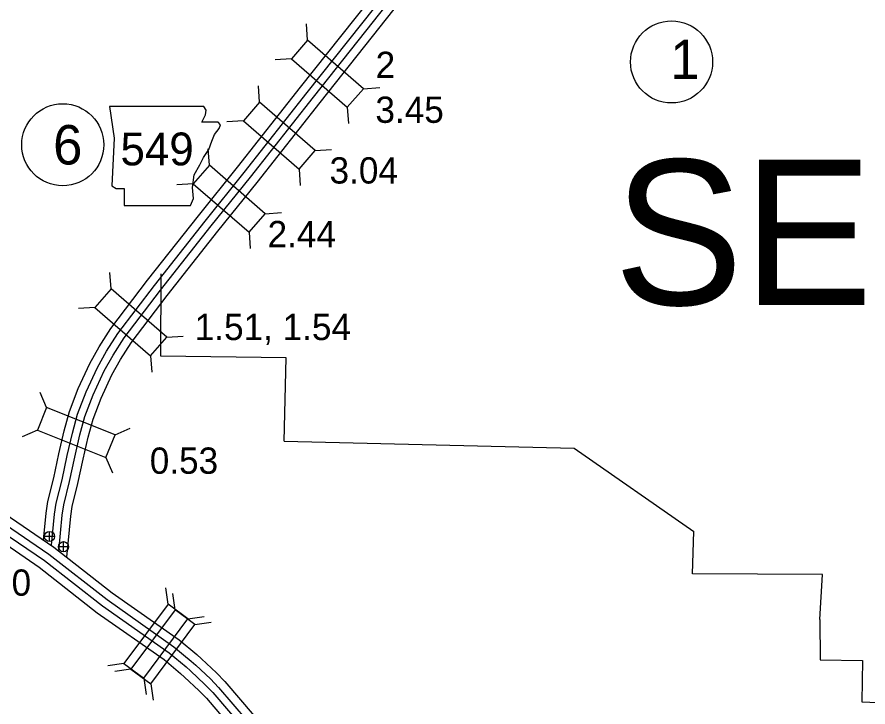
# Model space of a CAD drawing. Extents: x -939622 to -934245, y 1383184 to 1385301.
# Drawn here: x -936413.38 to -936372.33, y 1384506.64 to 1384539.92 of the extents above; entities that cross this region are included whole.
import ezdxf

# ---------------------------------------------------------------- set-up
doc = ezdxf.new("R2010")
doc.units = 0
for name, color, linetype in [('Default', 7, 'Continuous'), ('Level 10', 7, 'Continuous'), ('Level 15', 7, 'Continuous'), ('Level 20', 7, 'Continuous'), ('Level 21', 7, 'Continuous'), ('Level 25', 7, 'Continuous'), ('Level 26', 7, 'Continuous'), ('Level 27', 7, 'Continuous'), ('Level 7', 7, 'Continuous')]:
    doc.layers.add(name, color=color, linetype=linetype)

msp = doc.modelspace()

# ---------------------------------------------------------------- linework, layer by layer
at = {"layer": 'Level 10'}
for points in [[(-936412.105, 1384514.693), (-936411.981, 1384515.99), (-936411.897, 1384516.546), (-936411.613, 1384517.695), (-936411.366, 1384518.854), (-936411.114, 1384519.957), (-936410.855, 1384520.897), (-936410.434, 1384521.998), (-936409.873, 1384523.209), (-936409.418, 1384524.021), (-936408.853, 1384524.894), (-936407.084, 1384527.227), (-936404.629, 1384530.336), (-936402.743, 1384532.684), (-936399.705, 1384536.545), (-936395.754, 1384541.531), (-936393.808, 1384543.949), (-936392.835, 1384544.906), (-936391.967, 1384545.627), (-936390.884, 1384546.408), (-936388.606, 1384547.89), (-936383.726, 1384551.009)], [(-936411.715, 1384514.439), (-936411.571, 1384515.94), (-936411.492, 1384516.465), (-936411.211, 1384517.603), (-936410.963, 1384518.765), (-936410.714, 1384519.856), (-936410.462, 1384520.768), (-936410.054, 1384521.837), (-936409.505, 1384523.021), (-936409.065, 1384523.808), (-936408.515, 1384524.656), (-936406.758, 1384526.975), (-936404.306, 1384530.079), (-936402.42, 1384532.427), (-936399.382, 1384536.289), (-936395.432, 1384541.274), (-936393.502, 1384543.672), (-936392.558, 1384544.6), (-936391.714, 1384545.301), (-936390.651, 1384546.067), (-936388.383, 1384547.544), (-936383.504, 1384550.662)], [(-936411.365, 1384514.165), (-936411.199, 1384515.894), (-936411.123, 1384516.392), (-936410.846, 1384517.519), (-936410.597, 1384518.684), (-936410.35, 1384519.764), (-936410.106, 1384520.651), (-936409.708, 1384521.691), (-936409.171, 1384522.85), (-936408.743, 1384523.614), (-936408.208, 1384524.441), (-936406.461, 1384526.745), (-936404.013, 1384529.845), (-936402.127, 1384532.194), (-936399.087, 1384536.057), (-936395.139, 1384541.04), (-936393.223, 1384543.419), (-936392.306, 1384544.321), (-936391.484, 1384545.004), (-936390.439, 1384545.758), (-936388.179, 1384547.229), (-936383.302, 1384550.346)], [(-936410.98, 1384513.863), (-936410.789, 1384515.843), (-936410.718, 1384516.312), (-936410.444, 1384517.426), (-936410.194, 1384518.595), (-936409.95, 1384519.663), (-936409.713, 1384520.522), (-936409.328, 1384521.531), (-936408.804, 1384522.662), (-936408.39, 1384523.401), (-936407.87, 1384524.204), (-936406.135, 1384526.493), (-936403.69, 1384529.588), (-936401.804, 1384531.937), (-936398.764, 1384535.801), (-936394.816, 1384540.782), (-936392.917, 1384543.142), (-936392.029, 1384544.015), (-936391.232, 1384544.678), (-936390.206, 1384545.417), (-936387.956, 1384546.882), (-936383.08, 1384549.998)]]:
    msp.add_lwpolyline(points, dxfattribs=at)
at = {"layer": 'Level 15'}
for points in [[(-936420.923, 1384526.779), (-936418.709, 1384523.107), (-936418.546, 1384522.86), (-936418.127, 1384522.112), (-936416.404, 1384518.999), (-936415.894, 1384518.104), (-936415.824, 1384517.967), (-936415.632, 1384517.688), (-936415.216, 1384517.158), (-936414.992, 1384516.903), (-936414.545, 1384516.491), (-936413.94, 1384515.966), (-936413.7, 1384515.78), (-936411.6, 1384514.349), (-936408.793, 1384512.149)], [(-936421.967, 1384526.188), (-936419.713, 1384522.45), (-936419.571, 1384522.235), (-936419.175, 1384521.528), (-936417.45, 1384518.412), (-936416.95, 1384517.533), (-936416.856, 1384517.35), (-936416.598, 1384516.976), (-936416.14, 1384516.392), (-936415.853, 1384516.064), (-936415.344, 1384515.596), (-936414.702, 1384515.039), (-936414.407, 1384514.809), (-936412.308, 1384513.379), (-936409.509, 1384511.185)], [(-936420.335, 1384525.006), (-936419.054, 1384522.881), (-936418.898, 1384522.645), (-936418.487, 1384521.911), (-936416.763, 1384518.797), (-936416.257, 1384517.907), (-936416.179, 1384517.755), (-936415.964, 1384517.443), (-936415.533, 1384516.895), (-936415.288, 1384516.614), (-936414.819, 1384516.183), (-936414.202, 1384515.647), (-936413.943, 1384515.446), (-936411.843, 1384514.015), (-936409.039, 1384511.818)], [(-936420.662, 1384524.822), (-936419.368, 1384522.675), (-936419.219, 1384522.45), (-936418.815, 1384521.729), (-936417.09, 1384518.614), (-936416.587, 1384517.729), (-936416.501, 1384517.562), (-936416.266, 1384517.221), (-936415.822, 1384516.656), (-936415.557, 1384516.352), (-936415.069, 1384515.904), (-936414.44, 1384515.357), (-936414.164, 1384515.143), (-936412.065, 1384513.713), (-936409.263, 1384511.517)], [(-936409.039, 1384511.818), (-936405.81, 1384509.549), (-936404.983, 1384508.858), (-936404.764, 1384508.661), (-936404.053, 1384507.996), (-936403.664, 1384507.587), (-936401.587, 1384505.169)], [(-936408.793, 1384512.149), (-936405.559, 1384509.877), (-936404.713, 1384509.17), (-936404.485, 1384508.966), (-936403.762, 1384508.289), (-936403.357, 1384507.864), (-936401.279, 1384505.443)], [(-936409.263, 1384511.517), (-936406.039, 1384509.252), (-936405.229, 1384508.575), (-936405.017, 1384508.385), (-936404.317, 1384507.73), (-936403.942, 1384507.336), (-936401.868, 1384504.919)], [(-936409.509, 1384511.185), (-936406.29, 1384508.924), (-936405.499, 1384508.263), (-936405.296, 1384508.081), (-936404.607, 1384507.437), (-936404.248, 1384507.059), (-936402.176, 1384504.645)]]:
    msp.add_lwpolyline(points, dxfattribs=at)
at = {"layer": 'Level 20'}
for p, q in [((-936399.362, 1384538.807), (-936399.416, 1384539.597)), ((-936400.142, 1384537.911), (-936400.932, 1384537.857)), ((-936401.686, 1384535.817), (-936401.741, 1384536.608)), ((-936396.673, 1384536.467), (-936395.883, 1384536.522)), ((-936397.453, 1384535.571), (-936397.399, 1384534.781)), ((-936402.465, 1384534.921), (-936403.255, 1384534.865)), ((-936404.102, 1384532.775), (-936404.157, 1384533.565)), ((-936398.996, 1384533.48), (-936398.205, 1384533.535)), ((-936399.775, 1384532.583), (-936399.719, 1384531.793)), ((-936404.881, 1384531.878), (-936405.671, 1384531.823)), ((-936401.412, 1384530.437), (-936400.621, 1384530.493)), ((-936402.191, 1384529.541), (-936402.135, 1384528.751)), ((-936408.849, 1384526.812), (-936408.904, 1384527.603)), ((-936409.628, 1384525.916), (-936410.418, 1384525.86)), ((-936406.158, 1384524.475), (-936405.368, 1384524.53)), ((-936406.938, 1384523.578), (-936406.882, 1384522.788)), ((-936411.962, 1384521.091), (-936412.274, 1384521.819)), ((-936408.651, 1384519.771), (-936407.923, 1384520.084)), ((-936412.401, 1384519.988), (-936413.129, 1384519.675)), ((-936409.091, 1384518.668), (-936408.778, 1384517.94)), ((-936406.093, 1384511.6), (-936406.207, 1384512.384)), ((-936405.753, 1384511.326), (-936405.867, 1384512.11)), ((-936405.141, 1384510.889), (-936404.357, 1384511.003)), ((-936404.801, 1384510.615), (-936404.017, 1384510.729)), ((-936408.225, 1384508.744), (-936409.009, 1384508.631)), ((-936407.885, 1384508.47), (-936408.669, 1384508.357)), ((-936407.273, 1384508.033), (-936407.16, 1384507.25)), ((-936406.934, 1384507.76), (-936406.82, 1384506.976))]:
    msp.add_line(p, q, dxfattribs=at)
for points in [[(-936396.673, 1384536.467), (-936399.362, 1384538.807), (-936400.142, 1384537.911), (-936397.453, 1384535.571)], [(-936398.996, 1384533.48), (-936401.686, 1384535.817), (-936402.465, 1384534.921), (-936399.775, 1384532.583)], [(-936401.412, 1384530.437), (-936404.102, 1384532.775), (-936404.881, 1384531.878), (-936402.191, 1384529.541)], [(-936406.158, 1384524.475), (-936408.849, 1384526.812), (-936409.628, 1384525.916), (-936406.938, 1384523.578)], [(-936408.651, 1384519.771), (-936411.962, 1384521.091), (-936412.401, 1384519.988), (-936409.091, 1384518.668)], [(-936406.093, 1384511.6), (-936408.225, 1384508.744), (-936407.273, 1384508.033), (-936405.141, 1384510.889)], [(-936405.753, 1384511.326), (-936407.885, 1384508.47), (-936406.934, 1384507.76), (-936404.801, 1384510.615)]]:
    msp.add_lwpolyline(points, close=True, dxfattribs=at)
at = {"layer": 'Level 21'}
msp.add_lwpolyline([(-936408.928, 1384535.609), (-936408.7, 1384534.087), (-936408.802, 1384531.777), (-936408.599, 1384531.65), (-936408.218, 1384531.65), (-936408.218, 1384530.838), (-936405.02, 1384530.838), (-936404.868, 1384531.168), (-936404.919, 1384531.701), (-936404.843, 1384532.31), (-936404.564, 1384532.792), (-936404.386, 1384533.148), (-936404.132, 1384533.528), (-936403.98, 1384533.934), (-936403.853, 1384534.264), (-936403.625, 1384534.543), (-936403.574, 1384534.721), (-936403.675, 1384534.848), (-936404.462, 1384534.848), (-936404.284, 1384535.203), (-936404.259, 1384535.432), (-936404.364, 1384535.607)], close=True, dxfattribs=at)
at = {"layer": 'Level 26'}
for p, q in [((-936411.818, 1384514.625), (-936411.818, 1384515.113)), ((-936411.574, 1384514.869), (-936412.062, 1384514.869)), ((-936410.892, 1384514.373), (-936411.379, 1384514.373)), ((-936411.136, 1384514.129), (-936411.136, 1384514.616))]:
    msp.add_line(p, q, dxfattribs=at)
for centre in [(-936411.818, 1384514.869), (-936411.136, 1384514.373)]:
    msp.add_circle(centre, 0.244, dxfattribs=at)
at = {"layer": 'Level 27'}
for centre in [(-936381.808, 1384537.757), (-936411.176, 1384533.761)]:
    msp.add_ellipse(centre, major_axis=(0, 1.98), ratio=0.999998, dxfattribs=at)
at = {"layer": 'Level 7'}
for points in [[(-936400.489, 1384519.468), (-936400.4, 1384523.476), (-936406.453, 1384523.571), (-936406.427, 1384527.541)], [(-936400.489, 1384519.468), (-936386.508, 1384519.119)], [(-936386.508, 1384519.119), (-936380.74, 1384515.109)], [(-936374.657, 1384510.868), (-936374.531, 1384513.028), (-936380.79, 1384513.069), (-936380.74, 1384515.109)], [(-936374.657, 1384510.868), (-936374.634, 1384508.923), (-936372.591, 1384508.876), (-936372.627, 1384506.881), (-936370.685, 1384506.802), (-936370.729, 1384504.939), (-936368.674, 1384504.895), (-936368.66, 1384502.956), (-936366.608, 1384502.897), (-936366.633, 1384501.996)]]:
    msp.add_lwpolyline(points, dxfattribs=at)

# ---------------------------------------------------------------- texts
at = {"layer": 'Default'}
msp.add_text('SEBASTIAN', height=7, dxfattribs=at).set_placement((-936384.597, 1384526.039))
at = {"layer": 'Level 20'}
msp.add_text('2', height=1.267, dxfattribs=at).set_placement((-936396.082, 1384536.984))
at = {"layer": 'Level 21'}
msp.add_text('549', height=1.584, dxfattribs=at).set_placement((-936408.392, 1384532.768))
at = {"layer": 'Level 25'}
for s, p in [('3.45', (-936396.093, 1384534.819)), ('3.04', (-936398.305, 1384531.891)), ('2.44', (-936401.295, 1384528.82)), ('1.51, 1.54', (-936404.809, 1384524.34)), ('0.53', (-936406.979, 1384517.891)), ('0.0', (-936415.058, 1384512.008))]:
    msp.add_text(s, height=1.2672, dxfattribs=at).set_placement(p)
at = {"layer": 'Level 27'}
for s, p in [('1', (-936381.87, 1384536.931)), ('6', (-936411.643, 1384532.811))]:
    msp.add_text(s, height=1.901, dxfattribs=at).set_placement(p)

doc.saveas('drawing.dxf')
